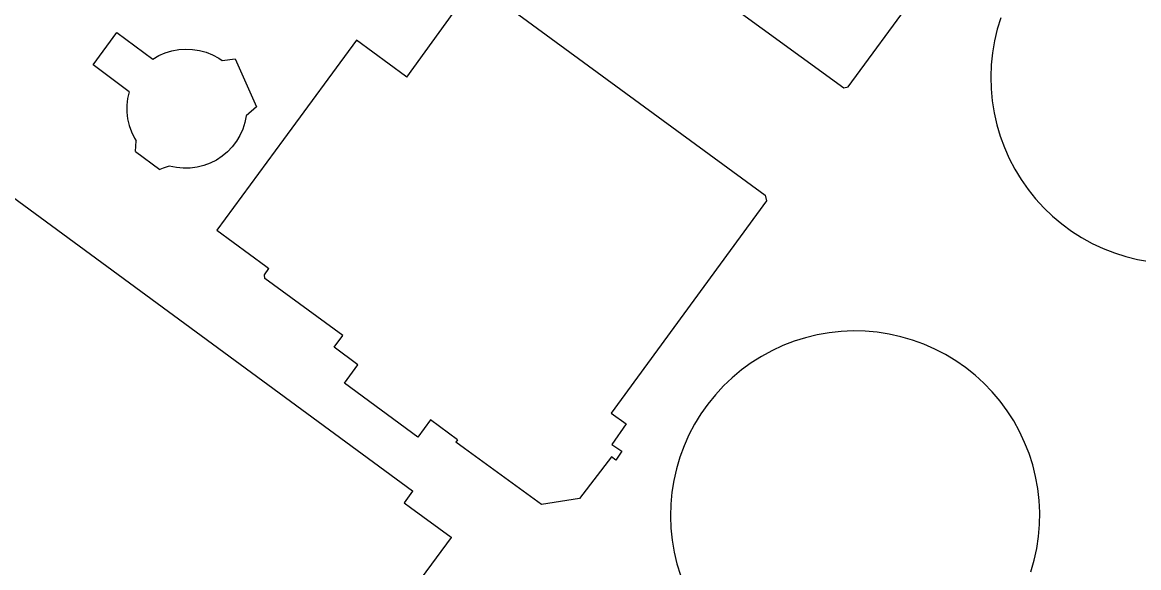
# Model space of a CAD drawing. Extents: x 134999 to 136502, y 457398 to 459002.
# Drawn here: x 135851.3 to 135965, y 457801.6 to 457857.2 of the extents above; entities that cross this region are included whole.
import ezdxf

# ---------------------------------------------------------------- set-up
doc = ezdxf.new("R2010")
doc.units = 0
for name, color, linetype in [('RI_DGTB_53', 7, 'Continuous'), ('RI_DGTB_58', 7, 'Continuous'), ('RI_DGTB_6', 7, 'Continuous')]:
    doc.layers.add(name, color=color, linetype=linetype)

msp = doc.modelspace()

# ---------------------------------------------------------------- linework, layer by layer
at = {"layer": 'RI_DGTB_53'}
msp.add_line((135862.782, 457844.009), (135862.839, 457845.094), dxfattribs=at)
for points in [[(135862.119, 457850.107), (135858.482, 457852.855), (135860.893, 457856.131), (135864.544, 457853.429)], [(135864.544, 457853.429), (135865.157, 457853.783), (135865.807, 457854.065), (135866.484, 457854.272), (135867.18, 457854.401), (135867.887, 457854.451), (135868.595, 457854.421), (135869.295, 457854.312), (135869.978, 457854.124), (135870.635, 457853.861), (135871.259, 457853.525), (135871.62, 457853.287)], [(135871.62, 457853.287), (135872.938, 457853.452), (135875.11, 457848.568), (135874.041, 457847.659)], [(135862.119, 457850.107), (135861.96, 457849.427), (135861.881, 457848.734), (135861.881, 457848.036), (135861.961, 457847.342), (135862.119, 457846.662), (135862.355, 457846.005), (135862.663, 457845.379), (135862.839, 457845.094)], [(135874.041, 457847.659), (135873.907, 457846.968), (135873.696, 457846.297), (135873.41, 457845.654), (135873.052, 457845.047), (135872.629, 457844.485), (135872.144, 457843.975), (135871.604, 457843.523), (135871.017, 457843.135), (135870.389, 457842.816), (135869.73, 457842.57), (135869.046, 457842.401), (135868.348, 457842.31), (135867.645, 457842.299), (135866.944, 457842.367), (135866.199, 457842.527)], [(135862.782, 457844.009), (135865.251, 457842.166)], [(135866.199, 457842.527), (135865.597, 457842.298), (135865.251, 457842.166)]]:
    msp.add_lwpolyline(points, dxfattribs=at)
at = {"layer": 'RI_DGTB_58'}
for points in [[(135950.924, 457857.655), (135950.562, 457856.479), (135950.278, 457855.281), (135950.072, 457854.068), (135949.945, 457852.844), (135949.898, 457851.615), (135949.931, 457850.385), (135950.044, 457849.16), (135950.236, 457847.944), (135950.507, 457846.744), (135950.855, 457845.564), (135951.279, 457844.409), (135951.777, 457843.284), (135952.348, 457842.193), (135952.988, 457841.142), (135953.694, 457840.135), (135954.465, 457839.176), (135955.297, 457838.269), (135956.185, 457837.418), (135957.127, 457836.626), (135958.119, 457835.898), (135959.155, 457835.235), (135960.233, 457834.641), (135961.347, 457834.118), (135962.492, 457833.669), (135963.665, 457833.295), (135964.859, 457832.998), (135966.069, 457832.779)], [(135953.989, 457801.155), (135954.325, 457802.335), (135954.583, 457803.534), (135954.763, 457804.747), (135954.863, 457805.97), (135954.884, 457807.196), (135954.824, 457808.421), (135954.685, 457809.64), (135954.467, 457810.847), (135954.17, 457812.037), (135953.796, 457813.205), (135953.348, 457814.347), (135952.825, 457815.457), (135952.232, 457816.53), (135951.569, 457817.562), (135950.841, 457818.55), (135950.05, 457819.487), (135949.2, 457820.371), (135948.294, 457821.198), (135947.336, 457821.964), (135946.33, 457822.666), (135945.28, 457823.3), (135944.192, 457823.865), (135943.069, 457824.358), (135941.916, 457824.777), (135940.738, 457825.119), (135939.54, 457825.385), (135938.328, 457825.571), (135937.106, 457825.678), (135935.88, 457825.705), (135934.654, 457825.653), (135933.435, 457825.52), (135932.227, 457825.309), (135931.035, 457825.019), (135929.865, 457824.652), (135928.721, 457824.209), (135927.608, 457823.693), (135926.531, 457823.106), (135925.495, 457822.449), (135924.504, 457821.727), (135923.562, 457820.941), (135922.673, 457820.096), (135921.842, 457819.194), (135921.07, 457818.24), (135920.363, 457817.238), (135919.722, 457816.192), (135919.151, 457815.107), (135918.652, 457813.987), (135918.227, 457812.836), (135917.878, 457811.66), (135917.606, 457810.464), (135917.412, 457809.253), (135917.299, 457808.032), (135917.264, 457806.805), (135917.31, 457805.58), (135917.436, 457804.36), (135917.641, 457803.15), (135917.924, 457801.957), (135918.285, 457800.784)], [(135953.989, 457801.155), (135954.325, 457802.335), (135954.583, 457803.534), (135954.763, 457804.747), (135954.863, 457805.97), (135954.884, 457807.196), (135954.824, 457808.421), (135954.685, 457809.64), (135954.467, 457810.847), (135954.17, 457812.037), (135953.796, 457813.205), (135953.348, 457814.347), (135952.825, 457815.457), (135952.232, 457816.53), (135951.569, 457817.562), (135950.841, 457818.55), (135950.05, 457819.487), (135949.2, 457820.371), (135948.294, 457821.198), (135947.336, 457821.964), (135946.33, 457822.666), (135945.28, 457823.3), (135944.192, 457823.865), (135943.069, 457824.358), (135941.916, 457824.777), (135940.738, 457825.119), (135939.54, 457825.385), (135938.328, 457825.571), (135937.106, 457825.678), (135935.88, 457825.705), (135934.654, 457825.653), (135933.435, 457825.52), (135932.227, 457825.309), (135931.035, 457825.019), (135929.865, 457824.652), (135928.721, 457824.209), (135927.608, 457823.693), (135926.531, 457823.106), (135925.495, 457822.449), (135924.504, 457821.727), (135923.562, 457820.941), (135922.673, 457820.096), (135921.842, 457819.194), (135921.07, 457818.24), (135920.363, 457817.238), (135919.722, 457816.192), (135919.151, 457815.107), (135918.652, 457813.987), (135918.227, 457812.836), (135917.878, 457811.66), (135917.606, 457810.464), (135917.412, 457809.253), (135917.299, 457808.032), (135917.264, 457806.805), (135917.31, 457805.58), (135917.436, 457804.36), (135917.641, 457803.15), (135917.924, 457801.957), (135918.285, 457800.784)]]:
    msp.add_lwpolyline(points, dxfattribs=at)
at = {"layer": 'RI_DGTB_6'}
for p, q in [((135905.51, 457871.952), (135934.931, 457850.492)), ((135935.376, 457850.587), (135945.497, 457864.46)), ((135890.429, 457851.593), (135897.166, 457860.944)), ((135897.714, 457860.988), (135926.928, 457839.555)), ((135934.931, 457850.492), (135935.376, 457850.587)), ((135927.041, 457838.976), (135911.238, 457817.332)), ((135926.928, 457839.555), (135927.041, 457838.976)), ((135875.907, 457831.435), (135876.371, 457832.08)), ((135875.907, 457831.435), (135876.371, 457832.08)), ((135875.951, 457831.06), (135875.907, 457831.435)), ((135875.951, 457831.06), (135875.907, 457831.435)), ((135911.238, 457817.332), (135912.768, 457816.247)), ((135911.238, 457817.332), (135912.768, 457816.247)), ((135912.768, 457816.247), (135911.312, 457814.14)), ((135912.768, 457816.247), (135911.312, 457814.14)), ((135895.59, 457814.596), (135895.419, 457814.354)), ((135895.59, 457814.596), (135895.419, 457814.354)), ((135896.302, 457813.725), (135895.419, 457814.354)), ((135896.302, 457813.725), (135895.419, 457814.354)), ((135911.312, 457814.14), (135912.324, 457813.433)), ((135911.312, 457814.14), (135912.324, 457813.433)), ((135899.65, 457811.28), (135896.302, 457813.725)), ((135899.65, 457811.28), (135896.302, 457813.725)), ((135911.269, 457812.868), (135908.004, 457808.608)), ((135911.269, 457812.868), (135908.004, 457808.608)), ((135911.714, 457812.537), (135911.269, 457812.868)), ((135911.714, 457812.537), (135911.269, 457812.868)), ((135912.324, 457813.433), (135911.714, 457812.537)), ((135912.324, 457813.433), (135911.714, 457812.537)), ((135904.148, 457807.998), (135899.65, 457811.28)), ((135904.148, 457807.998), (135899.65, 457811.28)), ((135908.004, 457808.608), (135904.148, 457807.998)), ((135908.004, 457808.608), (135904.148, 457807.998))]:
    msp.add_line(p, q, dxfattribs=at)
for points in [[(135885.282, 457855.347), (135877.852, 457845.221), (135871.066, 457835.97)], [(135890.284, 457851.682), (135885.282, 457855.347)], [(135890.429, 457851.593), (135890.284, 457851.682)], [(135841.775, 457845.618), (135891.006, 457809.404), (135891.009, 457809.379), (135890.146, 457808.192)], [(135871.066, 457835.97), (135876.064, 457832.305)], [(135871.066, 457835.97), (135876.064, 457832.305)], [(135876.064, 457832.305), (135876.371, 457832.08)], [(135876.064, 457832.305), (135876.371, 457832.08)], [(135895.59, 457814.596), (135892.831, 457816.65), (135891.55, 457814.869), (135884.079, 457820.383), (135885.437, 457822.265), (135883.019, 457824.065), (135883.889, 457825.232), (135875.951, 457831.06)], [(135895.59, 457814.596), (135892.831, 457816.65), (135891.55, 457814.869), (135884.079, 457820.383), (135885.437, 457822.265), (135883.019, 457824.065), (135883.889, 457825.232), (135875.951, 457831.06)], [(135890.146, 457808.192), (135890.799, 457807.704), (135894.92, 457804.663), (135894.924, 457804.636), (135891.883, 457800.499), (135891.514, 457800)], [(135890.146, 457808.192), (135890.799, 457807.704), (135894.92, 457804.663), (135894.924, 457804.636), (135891.883, 457800.499), (135891.514, 457800)]]:
    msp.add_lwpolyline(points, dxfattribs=at)

doc.saveas('drawing.dxf')
